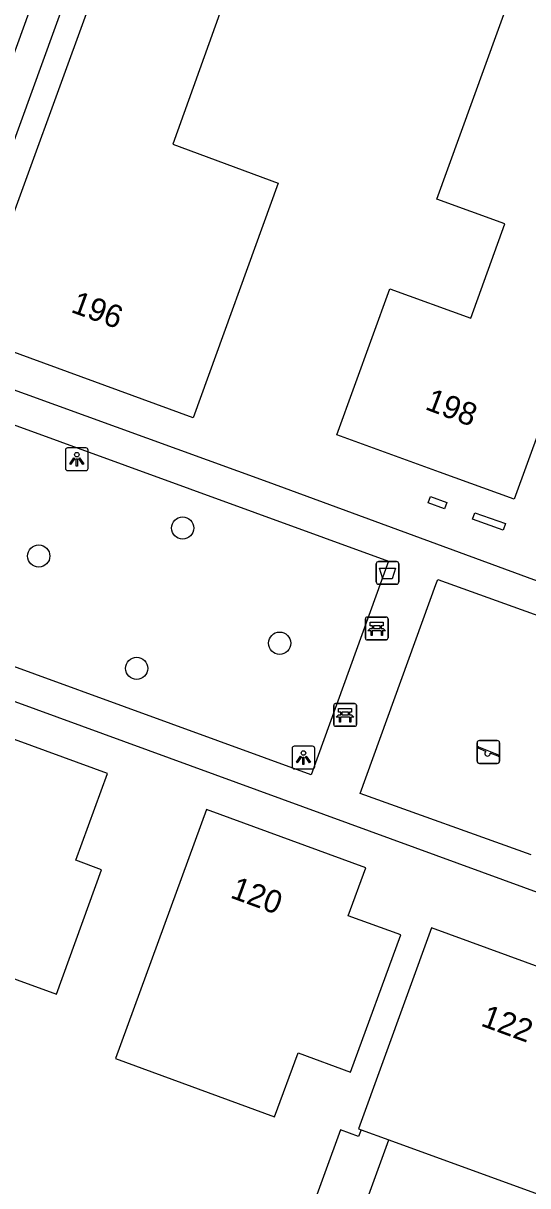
# Model space of a CAD drawing. Extents: x 155275 to 156263, y 382654 to 383635.
# Drawn here: x 155995 to 156017.2, y 382875.1 to 382926.2 of the extents above; entities that cross this region are included whole.
import ezdxf

# ---------------------------------------------------------------- set-up
doc = ezdxf.new("R2010")
doc.units = 0
for name, color, linetype in [('IMGEO_Afvalbak', 7, 'Continuous'), ('IMGEO_Bank', 7, 'Continuous'), ('IMGEO_Boom', 7, 'Continuous'), ('IMGEO_Lichtpunt', 7, 'Continuous'), ('IMGEO_Pand', 7, 'Continuous'), ('IMGEO_Pand_nummerreeks', 7, 'Continuous'), ('IMGEO_Speelvoorziening', 7, 'Continuous'), ('IMGEO_Voetpad_open', 7, 'Continuous')]:
    doc.layers.add(name, color=color, linetype=linetype)

msp = doc.modelspace()

# ---------------------------------------------------------------- linework, layer by layer
at = {"layer": 'IMGEO_Afvalbak'}
for p, q in [((156010.528, 382901.662), (156010.528, 382902.462)), ((156010.528, 382902.462), (156010.528, 382901.662)), ((156010.628, 382902.562), (156011.418, 382902.562)), ((156011.418, 382902.562), (156010.628, 382902.562)), ((156011.518, 382902.462), (156011.518, 382901.662)), ((156011.518, 382901.662), (156011.518, 382902.462)), ((156011.418, 382901.562), (156010.628, 382901.562)), ((156010.628, 382901.562), (156011.418, 382901.562))]:
    msp.add_line(p, q, dxfattribs=at)
msp.add_lwpolyline([(156010.671, 382902.276), (156011.375, 382902.276), (156011.226, 382901.806), (156010.82, 382901.806), (156010.671, 382902.276)], dxfattribs=at)
for centre, start, end in [((156010.628, 382902.462), 90, 180), ((156010.628, 382902.462), 90, 180), ((156011.418, 382902.462), 0, 90), ((156011.418, 382902.462), 360, 90), ((156010.628, 382901.662), 180, 270), ((156010.628, 382901.662), 180, 270), ((156011.418, 382901.662), 270, 0), ((156011.418, 382901.662), 270, 0)]:
    msp.add_arc(centre, 0.1, start, end, dxfattribs=at)
at = {"layer": 'IMGEO_Bank'}
for p, q in [((156010.047, 382899.195), (156010.047, 382900.036)), ((156010.047, 382900.036), (156010.047, 382899.195)), ((156010.122, 382900.12), (156010.963, 382900.12)), ((156010.963, 382900.12), (156010.122, 382900.12)), ((156011.047, 382900.045), (156011.047, 382899.204)), ((156011.047, 382899.204), (156011.047, 382900.045)), ((156010.744, 382899.518), (156010.351, 382899.518)), ((156010.356, 382899.626), (156010.356, 382899.732)), ((156010.4, 382899.732), (156010.4, 382899.626)), ((156010.688, 382899.738), (156010.406, 382899.738)), ((156010.406, 382899.62), (156010.688, 382899.62)), ((156010.694, 382899.626), (156010.694, 382899.732)), ((156010.738, 382899.732), (156010.738, 382899.626)), ((156010.972, 382899.12), (156010.131, 382899.12)), ((156010.131, 382899.12), (156010.972, 382899.12)), ((156008.655, 382895.389), (156008.655, 382896.23)), ((156008.655, 382896.23), (156008.655, 382895.389)), ((156008.73, 382896.314), (156009.571, 382896.314)), ((156009.571, 382896.314), (156008.73, 382896.314)), ((156008.964, 382895.82), (156008.964, 382895.926)), ((156009.008, 382895.926), (156009.008, 382895.82)), ((156009.296, 382895.932), (156009.014, 382895.932)), ((156009.302, 382895.82), (156009.302, 382895.926)), ((156009.346, 382895.926), (156009.346, 382895.82)), ((156009.655, 382896.239), (156009.655, 382895.398)), ((156009.655, 382895.398), (156009.655, 382896.239)), ((156009.352, 382895.712), (156008.959, 382895.712)), ((156009.014, 382895.814), (156009.296, 382895.814)), ((156009.58, 382895.314), (156008.739, 382895.314)), ((156008.739, 382895.314), (156009.58, 382895.314))]:
    msp.add_line(p, q, dxfattribs=at)
for points in [[(156010.294, 382899.518), (156010.152, 382899.518), (156010.264, 382899.62), (156010.35, 382899.62)], [(156010.35, 382899.738), (156010.264, 382899.738), (156010.264, 382899.899), (156010.827, 382899.899), (156010.827, 382899.738), (156010.744, 382899.738)], [(156010.344, 382899.511), (156010.344, 382899.304), (156010.301, 382899.304), (156010.301, 382899.511)], [(156010.744, 382899.62), (156010.827, 382899.62), (156010.939, 382899.518), (156010.8, 382899.518)], [(156010.794, 382899.511), (156010.794, 382899.304), (156010.75, 382899.304), (156010.75, 382899.511)], [(156008.958, 382895.932), (156008.872, 382895.932), (156008.872, 382896.093), (156009.435, 382896.093), (156009.435, 382895.932), (156009.352, 382895.932)], [(156008.902, 382895.712), (156008.76, 382895.712), (156008.872, 382895.814), (156008.958, 382895.814)], [(156008.952, 382895.705), (156008.952, 382895.498), (156008.909, 382895.498), (156008.909, 382895.705)], [(156009.352, 382895.814), (156009.435, 382895.814), (156009.547, 382895.712), (156009.408, 382895.712)], [(156009.402, 382895.705), (156009.402, 382895.498), (156009.358, 382895.498), (156009.358, 382895.705)]]:
    msp.add_lwpolyline(points, dxfattribs=at)
for centre, radius, start, end in [((156010.125, 382900.042), 0.0779, 92.4484, 184.2845), ((156010.125, 382900.042), 0.0779, 92.4484, 184.2845), ((156010.969, 382900.042), 0.0779, 2.4484, 94.2845), ((156010.969, 382900.042), 0.0779, 2.4484, 94.2845), ((156010.294, 382899.511), 0.00671, 2.8957, 87.1043), ((156010.351, 382899.511), 0.00671, 92.8957, 177.1043), ((156010.349, 382899.731), 0.00671, 2.8957, 87.1043), ((156010.349, 382899.627), 0.00671, 272.8957, 357.1043), ((156010.406, 382899.731), 0.00671, 92.8957, 177.1043), ((156010.406, 382899.627), 0.00671, 182.8957, 267.1043), ((156010.688, 382899.731), 0.00671, 2.8957, 87.1043), ((156010.688, 382899.627), 0.00671, 272.8957, 357.1043), ((156010.745, 382899.731), 0.00671, 92.8957, 177.1043), ((156010.745, 382899.627), 0.00671, 182.8957, 267.1043), ((156010.743, 382899.511), 0.00671, 2.8957, 87.1043), ((156010.8, 382899.511), 0.00671, 92.8957, 177.1043), ((156010.125, 382899.198), 0.0779, 182.4484, 274.2845), ((156010.125, 382899.198), 0.0779, 182.4484, 274.2845), ((156010.969, 382899.198), 0.0779, 272.4484, 4.2845), ((156010.969, 382899.198), 0.0779, 272.4484, 4.2845), ((156008.733, 382896.236), 0.0779, 92.4484, 184.2845), ((156008.733, 382896.236), 0.0779, 92.4484, 184.2845), ((156008.957, 382895.925), 0.00671, 2.8957, 87.1043), ((156009.014, 382895.925), 0.00671, 92.8957, 177.1043), ((156009.296, 382895.925), 0.00671, 2.8957, 87.1043), ((156009.353, 382895.925), 0.00671, 92.8957, 177.1043), ((156009.577, 382896.236), 0.0779, 2.4484, 94.2845), ((156009.577, 382896.236), 0.0779, 2.4484, 94.2845), ((156008.902, 382895.705), 0.00671, 2.8957, 87.1043), ((156008.959, 382895.705), 0.00671, 92.8957, 177.1043), ((156008.957, 382895.821), 0.00671, 272.8957, 357.1043), ((156009.014, 382895.821), 0.00671, 182.8957, 267.1043), ((156009.296, 382895.821), 0.00671, 272.8957, 357.1043), ((156009.353, 382895.821), 0.00671, 182.8957, 267.1043), ((156009.351, 382895.705), 0.00671, 2.8957, 87.1043), ((156009.408, 382895.705), 0.00671, 92.8957, 177.1043), ((156008.733, 382895.392), 0.0779, 182.4484, 274.2845), ((156008.733, 382895.392), 0.0779, 182.4484, 274.2845), ((156009.577, 382895.392), 0.0779, 272.4484, 4.2845), ((156009.577, 382895.392), 0.0779, 272.4484, 4.2845)]:
    msp.add_arc(centre, radius, start, end, dxfattribs=at)
at = {"layer": 'IMGEO_Boom'}
for centre in [(156002.006, 382904.034), (155995.678, 382902.804), (156006.275, 382898.969), (155999.985, 382897.862)]:
    msp.add_circle(centre, 0.489, dxfattribs=at)
at = {"layer": 'IMGEO_Lichtpunt'}
for p, q in [((155996.852, 382907.461), (155996.852, 382906.654)), ((155996.852, 382907.461), (155996.852, 382906.654)), ((155997.754, 382907.556), (155996.946, 382907.556)), ((155997.754, 382907.556), (155996.946, 382907.556)), ((155997.848, 382906.654), (155997.848, 382907.461)), ((155997.848, 382906.654), (155997.848, 382907.461)), ((155996.946, 382906.56), (155997.754, 382906.56)), ((155996.946, 382906.56), (155997.754, 382906.56)), ((156007.726, 382894.436), (156006.918, 382894.436)), ((156007.726, 382894.436), (156006.918, 382894.436)), ((156006.824, 382894.341), (156006.824, 382893.534)), ((156006.824, 382894.341), (156006.824, 382893.534)), ((156007.82, 382893.534), (156007.82, 382894.341)), ((156007.82, 382893.534), (156007.82, 382894.341)), ((156006.918, 382893.44), (156007.726, 382893.44)), ((156006.918, 382893.44), (156007.726, 382893.44))]:
    msp.add_line(p, q, dxfattribs=at)
for points in [[(155997.226, 382907.125), (155997.265, 382907.097), (155997.077, 382906.835), (155997.039, 382906.862), (155997.226, 382907.125)], [(155997.328, 382907.077), (155997.375, 382907.077), (155997.375, 382906.755), (155997.328, 382906.755), (155997.328, 382907.077)], [(155997.438, 382907.097), (155997.476, 382907.124), (155997.663, 382906.862), (155997.624, 382906.834), (155997.438, 382907.097)], [(156007.198, 382894.005), (156007.237, 382893.977), (156007.049, 382893.715), (156007.011, 382893.742), (156007.198, 382894.005)], [(156007.3, 382893.957), (156007.347, 382893.957), (156007.347, 382893.635), (156007.3, 382893.635), (156007.3, 382893.957)], [(156007.41, 382893.977), (156007.448, 382894.004), (156007.635, 382893.742), (156007.596, 382893.714), (156007.41, 382893.977)]]:
    msp.add_lwpolyline(points, dxfattribs=at)
for centre in [(155997.351, 382907.259), (156007.323, 382894.139)]:
    msp.add_circle(centre, 0.0994, dxfattribs=at)
for centre, start, end in [((155996.946, 382907.461), 90, 180), ((155996.946, 382907.461), 90, 180), ((155997.754, 382907.461), 0, 90), ((155997.754, 382907.461), 0, 90), ((155996.946, 382906.654), 180, 270), ((155996.946, 382906.654), 180, 270), ((155997.754, 382906.654), 270, 0), ((155997.754, 382906.654), 270, 360), ((156006.918, 382894.341), 90, 180), ((156006.918, 382894.341), 90, 180), ((156007.726, 382894.341), 0, 90), ((156007.726, 382894.341), 0, 90), ((156006.918, 382893.534), 180, 270), ((156006.918, 382893.534), 180, 270), ((156007.726, 382893.534), 270, 0), ((156007.726, 382893.534), 270, 360)]:
    msp.add_arc(centre, 0.0946, start, end, dxfattribs=at)
at = {"layer": 'IMGEO_Pand'}
for points in [[(156001.575, 382920.914), (156006.205, 382919.194), (156002.476, 382908.888), (155992.594, 382912.482), (155999.171, 382930.5), (156004.338, 382928.616), (156001.575, 382920.914)], [(156016.594, 382905.302), (156013.305, 382906.495), (156008.788, 382908.133), (156011.118, 382914.558), (156014.689, 382913.26), (156016.185, 382917.415), (156013.186, 382918.501), (156016.924, 382928.822), (156020.451, 382927.532), (156024.191, 382926.163), (156019.714, 382913.858), (156018.849, 382914.172), (156018.073, 382912.063), (156018.947, 382911.744), (156016.594, 382905.302)], [(156013.635, 382905.164), (156013.532, 382904.882), (156012.814, 382905.144), (156012.917, 382905.425), (156013.635, 382905.164)], [(156016.109, 382903.947), (156014.768, 382904.427), (156014.87, 382904.709), (156016.21, 382904.229), (156016.109, 382903.947)], [(155988.959, 382895.398), (155985.546, 382885.999), (155990.931, 382884.036), (155991.419, 382885.37), (155996.458, 382883.54), (155998.442, 382889.005), (155997.305, 382889.421), (155998.7, 382893.234), (155991.267, 382895.953), (155990.817, 382894.723), (155988.959, 382895.398)], [(156009.296, 382886.986), (156010.066, 382889.086), (156003.063, 382891.653), (155999.05, 382880.707), (156006.053, 382878.14), (156007.085, 382880.954), (156009.39, 382880.109), (156011.602, 382886.141), (156009.296, 382886.986)], [(156011.075, 382877.127), (156018.937, 382874.268), (156022.145, 382883.089), (156012.953, 382886.451), (156009.742, 382877.612), (156009.857, 382877.57)], [(156009.857, 382877.57), (156009.749, 382877.272), (156008.951, 382877.562), (156006.026, 382869.517), (156008.041, 382868.784), (156011.075, 382877.127)], [(156009.857, 382877.57), (156011.075, 382877.127)]]:
    msp.add_lwpolyline(points, dxfattribs=at)
at = {"layer": 'IMGEO_Speelvoorziening'}
for p, q in [((156014.962, 382893.786), (156014.962, 382894.586)), ((156014.962, 382894.586), (156014.962, 382893.786)), ((156015.031, 382894.411), (156015.907, 382894.058)), ((156015.062, 382894.686), (156015.852, 382894.686)), ((156015.852, 382894.686), (156015.062, 382894.686)), ((156015.952, 382894.586), (156015.952, 382893.786)), ((156015.952, 382893.786), (156015.952, 382894.586)), ((156015.345, 382894.214), (156015.006, 382894.351)), ((156015.883, 382893.998), (156015.543, 382894.135)), ((156015.852, 382893.686), (156015.062, 382893.686)), ((156015.062, 382893.686), (156015.852, 382893.686))]:
    msp.add_line(p, q, dxfattribs=at)
for centre, radius, start, end in [((156015.062, 382894.586), 0.1, 90, 180), ((156015.062, 382894.586), 0.1, 90, 180), ((156015.019, 382894.381), 0.0327, 68.078, 248.078), ((156015.852, 382894.586), 0.1, 0, 90), ((156015.852, 382894.586), 0.1, 360, 90), ((156015.424, 382894.124), 0.12, 130.9928, 5.1632), ((156015.895, 382894.028), 0.0327, 248.078, 68.078), ((156015.062, 382893.786), 0.1, 180, 270), ((156015.062, 382893.786), 0.1, 180, 270), ((156015.852, 382893.786), 0.1, 270, 0), ((156015.852, 382893.786), 0.1, 270, 0)]:
    msp.add_arc(centre, radius, start, end, dxfattribs=at)
at = {"layer": 'IMGEO_Voetpad_open'}
for points in [[(156000.148, 382936.433), (155991.066, 382911.384)], [(155994.514, 382924.661), (155996.198, 382929.331)], [(155991.066, 382911.384), (156005.755, 382906.062), (156030.725, 382896.891), (156056.081, 382887.309)], [(156007.66, 382893.178), (155987.272, 382900.604), (155990.043, 382908.212), (155990.706, 382909.982), (156011.067, 382902.579), (156007.66, 382893.178)], [(156017.337, 382889.666), (156009.825, 382892.366), (156013.15, 382901.55), (156013.237, 382901.777), (156020.768, 382899.059)], [(155986.733, 382899.275), (156049.271, 382876.469)]]:
    msp.add_lwpolyline(points, dxfattribs=at)

# ---------------------------------------------------------------- texts
at = {"layer": 'IMGEO_Pand_nummerreeks'}
for s, rotation, p in [('196', 339.9293, (155997.048, 382913.545)), ('198', 339.2246, (156012.631, 382909.272)), ('120', 339.8663, (156004.06, 382887.794)), ('122', 339.8548, (156015.083, 382882.16))]:
    msp.add_text(s, height=1, rotation=rotation, dxfattribs=at).set_placement(p)

doc.saveas('drawing.dxf')
